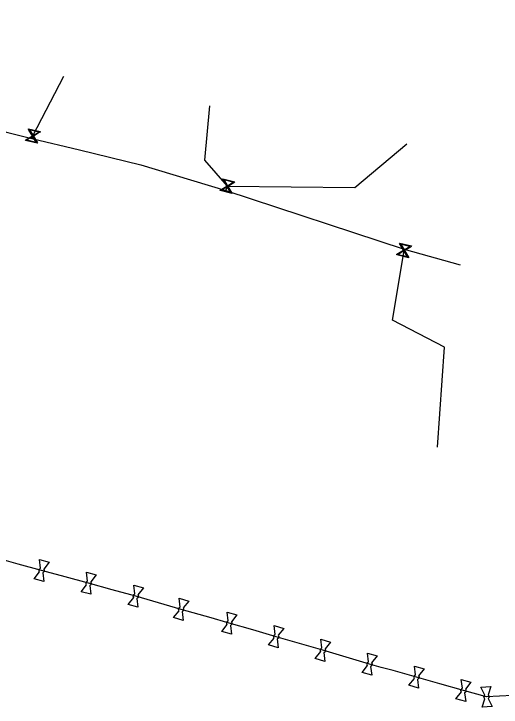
# Model space of a CAD drawing. Extents: x -643842 to -636370, y -1119190 to -1110210.
# Drawn here: x -637051.4 to -636990.8, y -1116147.4 to -1116061.2 of the extents above; entities that cross this region are included whole.
import ezdxf

# ---------------------------------------------------------------- set-up
doc = ezdxf.new("R2010")
doc.units = 0
for name, color, linetype in [('Default', 7, 'Continuous'), ('Level 16', 7, 'Continuous'), ('Level 21', 7, 'Continuous'), ('Level 23', 7, 'Continuous'), ('Level 28', 7, 'Continuous')]:
    doc.layers.add(name, color=color, linetype=linetype)

msp = doc.modelspace()

# ---------------------------------------------------------------- linework, layer by layer
at = {"layer": 'Default'}
for points in [[(-637048.22, -1116130.606), (-637048.249, -1116130.563), (-637048.263, -1116130.511), (-637048.283, -1116130.427), (-637048.262, -1116130.348), (-637048.24, -1116130.269), (-637048.181, -1116130.209), (-637048.142, -1116130.17), (-637048.094, -1116130.148)], [(-637047.701, -1116130.255), (-637047.671, -1116130.299), (-637047.658, -1116130.352), (-637047.637, -1116130.433), (-637047.658, -1116130.512), (-637047.68, -1116130.591), (-637047.741, -1116130.653), (-637047.778, -1116130.691), (-637047.826, -1116130.713)], [(-637042.38, -1116132.196), (-637042.409, -1116132.152), (-637042.423, -1116132.101), (-637042.443, -1116132.017), (-637042.422, -1116131.938), (-637042.4, -1116131.859), (-637042.341, -1116131.799), (-637042.302, -1116131.76), (-637042.254, -1116131.738)], [(-637041.861, -1116131.845), (-637041.831, -1116131.889), (-637041.818, -1116131.942), (-637041.797, -1116132.023), (-637041.818, -1116132.102), (-637041.84, -1116132.181), (-637041.901, -1116132.243), (-637041.938, -1116132.281), (-637041.986, -1116132.303)], [(-637036.513, -1116133.791), (-637036.541, -1116133.747), (-637036.554, -1116133.695), (-637036.573, -1116133.611), (-637036.55, -1116133.533), (-637036.527, -1116133.454), (-637036.467, -1116133.395), (-637036.428, -1116133.357), (-637036.379, -1116133.336)], [(-637035.988, -1116133.45), (-637035.959, -1116133.494), (-637035.946, -1116133.547), (-637035.927, -1116133.629), (-637035.95, -1116133.707), (-637035.973, -1116133.786), (-637036.035, -1116133.847), (-637036.073, -1116133.884), (-637036.121, -1116133.906)], [(-637030.883, -1116135.433), (-637030.911, -1116135.389), (-637030.924, -1116135.337), (-637030.943, -1116135.253), (-637030.92, -1116135.174), (-637030.898, -1116135.096), (-637030.838, -1116135.037), (-637030.799, -1116134.998), (-637030.751, -1116134.976)], [(-637030.359, -1116135.088), (-637030.33, -1116135.132), (-637030.317, -1116135.185), (-637030.297, -1116135.267), (-637030.32, -1116135.346), (-637030.342, -1116135.424), (-637030.404, -1116135.485), (-637030.441, -1116135.523), (-637030.489, -1116135.545)], [(-637024.893, -1116137.142), (-637024.921, -1116137.098), (-637024.934, -1116137.046), (-637024.953, -1116136.962), (-637024.93, -1116136.883), (-637024.907, -1116136.804), (-637024.847, -1116136.746), (-637024.808, -1116136.707), (-637024.76, -1116136.686)], [(-637024.368, -1116136.799), (-637024.339, -1116136.843), (-637024.327, -1116136.897), (-637024.307, -1116136.978), (-637024.33, -1116137.057), (-637024.353, -1116137.136), (-637024.415, -1116137.196), (-637024.452, -1116137.234), (-637024.5, -1116137.255)], [(-637019.063, -1116138.831), (-637019.091, -1116138.788), (-637019.104, -1116138.736), (-637019.123, -1116138.651), (-637019.1, -1116138.573), (-637019.077, -1116138.494), (-637019.017, -1116138.435), (-637018.978, -1116138.397), (-637018.93, -1116138.376)], [(-637018.538, -1116138.49), (-637018.509, -1116138.534), (-637018.496, -1116138.587), (-637018.477, -1116138.669), (-637018.5, -1116138.747), (-637018.523, -1116138.826), (-637018.585, -1116138.887), (-637018.623, -1116138.924), (-637018.671, -1116138.946)], [(-637013.254, -1116140.52), (-637013.282, -1116140.476), (-637013.295, -1116140.424), (-637013.313, -1116140.339), (-637013.29, -1116140.261), (-637013.266, -1116140.183), (-637013.206, -1116140.124), (-637013.166, -1116140.086), (-637013.118, -1116140.065)], [(-637012.727, -1116140.181), (-637012.698, -1116140.225), (-637012.686, -1116140.279), (-637012.667, -1116140.361), (-637012.69, -1116140.439), (-637012.714, -1116140.517), (-637012.776, -1116140.578), (-637012.814, -1116140.615), (-637012.862, -1116140.636)], [(-637007.461, -1116142.245), (-637007.49, -1116142.202), (-637007.503, -1116142.15), (-637007.523, -1116142.066), (-637007.501, -1116141.987), (-637007.48, -1116141.908), (-637007.42, -1116141.849), (-637007.382, -1116141.81), (-637007.334, -1116141.788)], [(-637006.941, -1116141.896), (-637006.911, -1116141.94), (-637006.898, -1116141.993), (-637006.877, -1116142.074), (-637006.899, -1116142.153), (-637006.92, -1116142.232), (-637006.982, -1116142.294), (-637007.019, -1116142.331), (-637007.067, -1116142.354)], [(-637001.623, -1116143.852), (-637001.651, -1116143.808), (-637001.664, -1116143.756), (-637001.683, -1116143.672), (-637001.66, -1116143.594), (-637001.638, -1116143.515), (-637001.578, -1116143.456), (-637001.539, -1116143.418), (-637001.49, -1116143.396)], [(-637001.099, -1116143.509), (-637001.069, -1116143.553), (-637001.057, -1116143.606), (-637001.037, -1116143.688), (-637001.06, -1116143.766), (-637001.082, -1116143.845), (-637001.144, -1116143.906), (-637001.182, -1116143.943), (-637001.23, -1116143.965)], [(-636995.78, -1116145.536), (-636995.809, -1116145.492), (-636995.823, -1116145.441), (-636995.843, -1116145.357), (-636995.821, -1116145.278), (-636995.8, -1116145.199), (-636995.741, -1116145.139), (-636995.702, -1116145.1), (-636995.654, -1116145.078)], [(-636995.261, -1116145.185), (-636995.231, -1116145.229), (-636995.218, -1116145.282), (-636995.197, -1116145.363), (-636995.219, -1116145.442), (-636995.24, -1116145.521), (-636995.301, -1116145.583), (-636995.338, -1116145.621), (-636995.386, -1116145.643)], [(-636992.852, -1116146.388), (-636992.893, -1116146.356), (-636992.922, -1116146.311), (-636992.967, -1116146.238), (-636992.972, -1116146.156), (-636992.976, -1116146.075), (-636992.938, -1116145.999), (-636992.914, -1116145.95), (-636992.875, -1116145.914)], [(-636992.468, -1116145.893), (-636992.426, -1116145.925), (-636992.397, -1116145.971), (-636992.352, -1116146.042), (-636992.347, -1116146.124), (-636992.343, -1116146.205), (-636992.382, -1116146.283), (-636992.405, -1116146.331), (-636992.444, -1116146.367)]]:
    msp.add_open_spline(points, degree=3, dxfattribs=at)
at = {"layer": 'Level 16'}
for points in [[(-637049.596, -1116075.477), (-637048.14, -1116075.837), (-637048.156, -1116075.901), (-637048.268, -1116075.964), (-637048.987, -1116076.399), (-637048.484, -1116077.229), (-637048.5, -1116077.293), (-637049.956, -1116076.933), (-637049.94, -1116076.869), (-637049.108, -1116076.369), (-637049.543, -1116075.65), (-637049.612, -1116075.541), (-637049.596, -1116075.477)], [(-637049.466, -1116075.606), (-637049.032, -1116076.324), (-637048.316, -1116075.89), (-637049.466, -1116075.606)], [(-637048.625, -1116077.166), (-637049.062, -1116076.445), (-637049.782, -1116076.88), (-637048.625, -1116077.166)], [(-637025.417, -1116081.725), (-637023.96, -1116082.085), (-637023.976, -1116082.149), (-637024.088, -1116082.212), (-637024.807, -1116082.647), (-637024.305, -1116083.477), (-637024.32, -1116083.541), (-637025.777, -1116083.181), (-637025.761, -1116083.117), (-637024.928, -1116082.617), (-637025.363, -1116081.898), (-637025.432, -1116081.789), (-637025.417, -1116081.725)], [(-637025.286, -1116081.854), (-637024.853, -1116082.572), (-637024.137, -1116082.138), (-637025.286, -1116081.854)], [(-637024.446, -1116083.414), (-637024.882, -1116082.692), (-637025.602, -1116083.128), (-637024.446, -1116083.414)], [(-637003.45, -1116089.705), (-637001.994, -1116090.065), (-637002.01, -1116090.129), (-637002.122, -1116090.192), (-637002.841, -1116090.627), (-637002.338, -1116091.457), (-637002.354, -1116091.521), (-637003.81, -1116091.161), (-637003.794, -1116091.097), (-637002.961, -1116090.597), (-637003.396, -1116089.878), (-637003.466, -1116089.769), (-637003.45, -1116089.705)], [(-637003.32, -1116089.834), (-637002.886, -1116090.551), (-637002.17, -1116090.118), (-637003.32, -1116089.834)], [(-637002.479, -1116091.394), (-637002.916, -1116090.672), (-637003.636, -1116091.108), (-637002.479, -1116091.394)]]:
    msp.add_lwpolyline(points, dxfattribs=at)
at = {"layer": 'Level 21'}
msp.add_lwpolyline([(-636989.41, -1116145.97), (-636991.035, -1116146.055), (-636992.66, -1116146.14), (-636995.52, -1116145.36), (-636998.44, -1116144.52), (-637001.36, -1116143.68), (-637004.28, -1116142.875), (-637005.74, -1116142.472), (-637007.2, -1116142.07), (-637010.095, -1116141.21), (-637012.99, -1116140.35), (-637015.895, -1116139.505), (-637018.8, -1116138.66), (-637021.715, -1116137.815), (-637024.63, -1116136.97), (-637027.164, -1116136.247), (-637027.625, -1116136.115), (-637030.62, -1116135.26), (-637033.435, -1116134.44), (-637036.25, -1116133.62), (-637039.185, -1116132.82), (-637042.12, -1116132.02), (-637045.04, -1116131.225), (-637047.96, -1116130.43), (-637050.88, -1116129.63), (-637053.8, -1116128.83)], dxfattribs=at)
at = {"layer": 'Level 23'}
for points in [[(-637096.881, -1116061.196), (-637096.86, -1116061.2), (-637096.596, -1116061.248), (-637096.31, -1116061.3), (-637095.89, -1116061.38), (-637095.59, -1116061.67), (-637095.54, -1116061.73), (-637095.253, -1116062.537), (-637093.697, -1116064.505), (-637092.861, -1116065.454), (-637090.344, -1116065.962), (-637087.168, -1116066.64), (-637082.73, -1116068.166), (-637077.522, -1116069.37), (-637073.133, -1116070.689), (-637066.084, -1116072.307), (-637058.681, -1116074.223), (-637052.153, -1116075.94), (-637049.17, -1116076.718), (-637043.252, -1116078.094), (-637035.647, -1116079.978), (-637035.632, -1116079.982)], [(-637049.17, -1116076.718), (-637049.048, -1116076.385), (-637045.22, -1116068.96)], [(-637025.043, -1116083.149), (-637024.869, -1116082.633), (-637027.682, -1116079.373), (-637027.057, -1116072.65)], [(-637024.869, -1116082.633), (-637009.035, -1116082.795), (-637002.55, -1116077.34)], [(-637035.632, -1116079.982), (-637025.043, -1116083.149), (-637002.874, -1116090.474), (-636995.914, -1116092.402)], [(-636998.77, -1116115.08), (-636997.875, -1116102.652), (-637004.347, -1116099.299), (-637002.902, -1116090.613), (-637002.874, -1116090.474)]]:
    msp.add_lwpolyline(points, dxfattribs=at)
at = {"layer": 'Level 28'}
for points in [[(-637048.094, -1116130.148), (-637048.235, -1116129.06), (-637047.029, -1116129.388), (-637047.701, -1116130.255)], [(-637047.685, -1116131.8), (-637048.891, -1116131.472), (-637048.22, -1116130.606)], [(-637042.254, -1116131.738), (-637042.394, -1116130.65), (-637041.188, -1116130.978), (-637041.861, -1116131.845)], [(-637047.826, -1116130.713), (-637047.685, -1116131.8)], [(-637041.846, -1116133.39), (-637043.052, -1116133.062), (-637042.38, -1116132.196)], [(-637041.986, -1116132.303), (-637041.846, -1116133.39)], [(-637036.379, -1116133.336), (-637036.5, -1116132.245), (-637035.3, -1116132.595), (-637035.988, -1116133.45)], [(-637036, -1116134.995), (-637037.2, -1116134.645), (-637036.513, -1116133.791)], [(-637036.121, -1116133.906), (-637036, -1116134.995)], [(-637030.751, -1116134.976), (-637030.878, -1116133.886), (-637029.676, -1116134.23), (-637030.359, -1116135.088)], [(-637030.362, -1116136.634), (-637031.564, -1116136.29), (-637030.883, -1116135.433)], [(-637030.489, -1116135.545), (-637030.362, -1116136.634)], [(-637024.76, -1116136.686), (-637024.882, -1116135.595), (-637023.682, -1116135.943), (-637024.368, -1116136.799)], [(-637024.378, -1116138.345), (-637025.578, -1116137.997), (-637024.893, -1116137.142)], [(-637024.5, -1116137.255), (-637024.378, -1116138.345)], [(-637018.93, -1116138.376), (-637019.051, -1116137.285), (-637017.851, -1116137.634), (-637018.538, -1116138.49)], [(-637018.549, -1116140.035), (-637019.749, -1116139.686), (-637019.063, -1116138.831)], [(-637018.671, -1116138.946), (-637018.549, -1116140.035)], [(-637013.118, -1116140.065), (-637013.233, -1116138.974), (-637012.035, -1116139.33), (-637012.727, -1116140.181)], [(-637012.747, -1116141.726), (-637013.945, -1116141.37), (-637013.254, -1116140.52)], [(-637012.862, -1116140.636), (-637012.747, -1116141.726)], [(-637007.334, -1116141.788), (-637007.47, -1116140.699), (-637006.265, -1116141.031), (-637006.941, -1116141.896)], [(-637006.93, -1116143.441), (-637008.135, -1116143.109), (-637007.461, -1116142.245)], [(-637007.067, -1116142.354), (-637006.93, -1116143.441)], [(-637001.49, -1116143.396), (-637001.615, -1116142.306), (-637000.414, -1116142.652), (-637001.099, -1116143.509)], [(-637001.105, -1116145.054), (-637002.306, -1116144.708), (-637001.623, -1116143.852)], [(-637001.23, -1116143.965), (-637001.105, -1116145.054)], [(-636995.654, -1116145.078), (-636995.794, -1116143.99), (-636994.588, -1116144.318), (-636995.261, -1116145.185)], [(-636992.875, -1116145.914), (-636993.349, -1116144.924), (-636992.101, -1116144.859), (-636992.468, -1116145.893)], [(-636995.246, -1116146.73), (-636996.452, -1116146.402), (-636995.78, -1116145.536)], [(-636995.386, -1116145.643), (-636995.246, -1116146.73)], [(-636991.97, -1116147.356), (-636993.218, -1116147.421), (-636992.852, -1116146.388)], [(-636992.444, -1116146.367), (-636991.97, -1116147.356)]]:
    msp.add_lwpolyline(points, dxfattribs=at)

doc.saveas('drawing.dxf')
